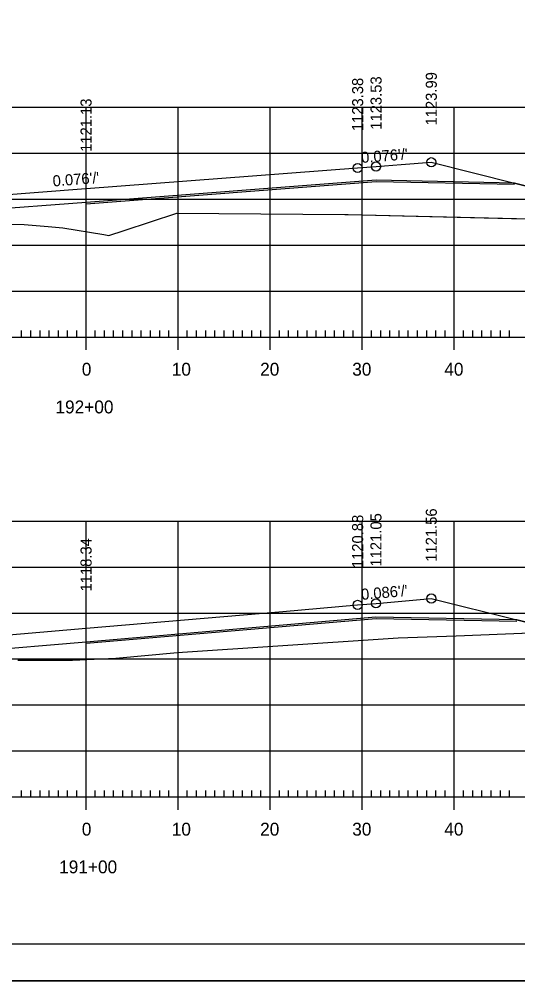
# Model space of a CAD drawing. Extents: x 1322838 to 1324533, y 339903 to 351025.
# Drawn here: x 1323696.5 to 1323750.6, y 349745.2 to 349849.8 of the extents above; entities that cross this region are included whole.
import ezdxf

# ---------------------------------------------------------------- set-up
doc = ezdxf.new("R2010")
doc.units = 0
for name, color, linetype in [('R_Alt Surface', 7, 'Continuous'), ('R_Axis', 7, 'Continuous'), ('R_Axis Annot', 7, 'Continuous'), ('R_Border', 7, 'Continuous'), ('R_Exist Surface', 7, 'Continuous'), ('R_Fin Surface', 7, 'Continuous'), ('R_Fin Surface Annot', 7, 'Continuous'), ('R_Grid', 7, 'Continuous'), ('R_No Plot', 7, 'Continuous')]:
    doc.layers.add(name, color=color, linetype=linetype)

msp = doc.modelspace()

# ---------------------------------------------------------------- linework, layer by layer
at = {"layer": 'R_Alt Surface'}
for points in [[(1323750.25, 349831.97), (1323735.22, 349832.27), (1323703.72, 349829.86), (1323692.14, 349828.97), (1323692.13, 349830.31), (1323670.13, 349828.63), (1323670.12, 349827.29), (1323649.59, 349825.72)], [(1323750.5, 349784.48), (1323735.21, 349784.78), (1323703.72, 349782.07), (1323691.63, 349781.03), (1323691.62, 349782.36), (1323669.62, 349780.47), (1323669.61, 349779.13), (1323647.62, 349777.25)]]:
    msp.add_lwpolyline(points, dxfattribs=at)
at = {"layer": 'R_Axis'}
for p, q in [((1323703.72, 349813.83), (1323703.72, 349816.63)), ((1323713.72, 349813.83), (1323713.72, 349816.63)), ((1323723.72, 349813.83), (1323723.72, 349816.63)), ((1323733.72, 349813.83), (1323733.72, 349816.63)), ((1323743.72, 349813.83), (1323743.72, 349816.63)), ((1323563.72, 349815.23), (1323843.72, 349815.23)), ((1323696.72, 349815.23), (1323696.72, 349815.93)), ((1323697.72, 349815.23), (1323697.72, 349815.93)), ((1323698.72, 349815.23), (1323698.72, 349815.93)), ((1323699.72, 349815.23), (1323699.72, 349815.93)), ((1323700.72, 349815.23), (1323700.72, 349815.93)), ((1323701.72, 349815.23), (1323701.72, 349815.93)), ((1323702.72, 349815.23), (1323702.72, 349815.93)), ((1323704.72, 349815.23), (1323704.72, 349815.93)), ((1323705.72, 349815.23), (1323705.72, 349815.93)), ((1323706.72, 349815.23), (1323706.72, 349815.93)), ((1323707.72, 349815.23), (1323707.72, 349815.93)), ((1323708.72, 349815.23), (1323708.72, 349815.93)), ((1323709.72, 349815.23), (1323709.72, 349815.93)), ((1323710.72, 349815.23), (1323710.72, 349815.93)), ((1323711.72, 349815.23), (1323711.72, 349815.93)), ((1323712.72, 349815.23), (1323712.72, 349815.93)), ((1323714.72, 349815.23), (1323714.72, 349815.93)), ((1323715.72, 349815.23), (1323715.72, 349815.93)), ((1323716.72, 349815.23), (1323716.72, 349815.93)), ((1323717.72, 349815.23), (1323717.72, 349815.93)), ((1323718.72, 349815.23), (1323718.72, 349815.93)), ((1323719.72, 349815.23), (1323719.72, 349815.93)), ((1323720.72, 349815.23), (1323720.72, 349815.93)), ((1323721.72, 349815.23), (1323721.72, 349815.93)), ((1323722.72, 349815.23), (1323722.72, 349815.93)), ((1323724.72, 349815.23), (1323724.72, 349815.93)), ((1323725.72, 349815.23), (1323725.72, 349815.93)), ((1323726.72, 349815.23), (1323726.72, 349815.93)), ((1323727.72, 349815.23), (1323727.72, 349815.93)), ((1323728.72, 349815.23), (1323728.72, 349815.93)), ((1323729.72, 349815.23), (1323729.72, 349815.93)), ((1323730.72, 349815.23), (1323730.72, 349815.93)), ((1323731.72, 349815.23), (1323731.72, 349815.93)), ((1323732.72, 349815.23), (1323732.72, 349815.93)), ((1323734.72, 349815.23), (1323734.72, 349815.93)), ((1323735.72, 349815.23), (1323735.72, 349815.93)), ((1323736.72, 349815.23), (1323736.72, 349815.93)), ((1323737.72, 349815.23), (1323737.72, 349815.93)), ((1323738.72, 349815.23), (1323738.72, 349815.93)), ((1323739.72, 349815.23), (1323739.72, 349815.93)), ((1323740.72, 349815.23), (1323740.72, 349815.93)), ((1323741.72, 349815.23), (1323741.72, 349815.93)), ((1323742.72, 349815.23), (1323742.72, 349815.93)), ((1323744.72, 349815.23), (1323744.72, 349815.93)), ((1323745.72, 349815.23), (1323745.72, 349815.93)), ((1323746.72, 349815.23), (1323746.72, 349815.93)), ((1323747.72, 349815.23), (1323747.72, 349815.93)), ((1323748.72, 349815.23), (1323748.72, 349815.93)), ((1323749.72, 349815.23), (1323749.72, 349815.93)), ((1323696.72, 349765.23), (1323696.72, 349765.93)), ((1323697.72, 349765.23), (1323697.72, 349765.93)), ((1323698.72, 349765.23), (1323698.72, 349765.93)), ((1323699.72, 349765.23), (1323699.72, 349765.93)), ((1323700.72, 349765.23), (1323700.72, 349765.93)), ((1323701.72, 349765.23), (1323701.72, 349765.93)), ((1323702.72, 349765.23), (1323702.72, 349765.93)), ((1323703.72, 349763.83), (1323703.72, 349766.63)), ((1323704.72, 349765.23), (1323704.72, 349765.93)), ((1323705.72, 349765.23), (1323705.72, 349765.93)), ((1323706.72, 349765.23), (1323706.72, 349765.93)), ((1323707.72, 349765.23), (1323707.72, 349765.93)), ((1323708.72, 349765.23), (1323708.72, 349765.93)), ((1323709.72, 349765.23), (1323709.72, 349765.93)), ((1323710.72, 349765.23), (1323710.72, 349765.93)), ((1323711.72, 349765.23), (1323711.72, 349765.93)), ((1323712.72, 349765.23), (1323712.72, 349765.93)), ((1323713.72, 349763.83), (1323713.72, 349766.63)), ((1323714.72, 349765.23), (1323714.72, 349765.93)), ((1323715.72, 349765.23), (1323715.72, 349765.93)), ((1323716.72, 349765.23), (1323716.72, 349765.93)), ((1323717.72, 349765.23), (1323717.72, 349765.93)), ((1323718.72, 349765.23), (1323718.72, 349765.93)), ((1323719.72, 349765.23), (1323719.72, 349765.93)), ((1323720.72, 349765.23), (1323720.72, 349765.93)), ((1323721.72, 349765.23), (1323721.72, 349765.93)), ((1323722.72, 349765.23), (1323722.72, 349765.93)), ((1323723.72, 349763.83), (1323723.72, 349766.63)), ((1323724.72, 349765.23), (1323724.72, 349765.93)), ((1323725.72, 349765.23), (1323725.72, 349765.93)), ((1323726.72, 349765.23), (1323726.72, 349765.93)), ((1323727.72, 349765.23), (1323727.72, 349765.93)), ((1323728.72, 349765.23), (1323728.72, 349765.93)), ((1323729.72, 349765.23), (1323729.72, 349765.93)), ((1323730.72, 349765.23), (1323730.72, 349765.93)), ((1323731.72, 349765.23), (1323731.72, 349765.93)), ((1323732.72, 349765.23), (1323732.72, 349765.93)), ((1323733.72, 349763.83), (1323733.72, 349766.63)), ((1323734.72, 349765.23), (1323734.72, 349765.93)), ((1323735.72, 349765.23), (1323735.72, 349765.93)), ((1323736.72, 349765.23), (1323736.72, 349765.93)), ((1323737.72, 349765.23), (1323737.72, 349765.93)), ((1323738.72, 349765.23), (1323738.72, 349765.93)), ((1323739.72, 349765.23), (1323739.72, 349765.93)), ((1323740.72, 349765.23), (1323740.72, 349765.93)), ((1323741.72, 349765.23), (1323741.72, 349765.93)), ((1323742.72, 349765.23), (1323742.72, 349765.93)), ((1323743.72, 349763.83), (1323743.72, 349766.63)), ((1323744.72, 349765.23), (1323744.72, 349765.93)), ((1323745.72, 349765.23), (1323745.72, 349765.93)), ((1323746.72, 349765.23), (1323746.72, 349765.93)), ((1323747.72, 349765.23), (1323747.72, 349765.93)), ((1323748.72, 349765.23), (1323748.72, 349765.93)), ((1323749.72, 349765.23), (1323749.72, 349765.93)), ((1323563.72, 349765.23), (1323843.72, 349765.23))]:
    msp.add_line(p, q, dxfattribs=at)
at = {"layer": 'R_Border'}
msp.add_line((1323861.9, 349749.23), (1323545.72, 349749.23), dxfattribs=at)
at = {"layer": 'R_Exist Surface'}
for points in [[(1323694.33, 349827.53), (1323697.01, 349827.45), (1323699.6, 349827.24), (1323701.21, 349827.1), (1323705.64, 349826.37), (1323706.19, 349826.27), (1323707.87, 349826.82), (1323713.59, 349828.7), (1323731.81, 349828.54), (1323732.2, 349828.54), (1323790.08, 349827.17)], [(1323696.31, 349780.11), (1323702.24, 349780.12), (1323706.96, 349780.31), (1323713.67, 349780.95), (1323736.52, 349782.46), (1323737.63, 349782.54), (1323743.91, 349782.75), (1323813.59, 349785.57)]]:
    msp.add_lwpolyline(points, dxfattribs=at)
at = {"layer": 'R_Fin Surface'}
for points in [[(1323641.38, 349825.77), (1323641.38, 349825.77), (1323643.9, 349824.93), (1323644.21, 349824.83), (1323649.59, 349825.72), (1323666.22, 349828.49), (1323672.22, 349828.95), (1323673.45, 349829.05), (1323674.22, 349829.1), (1323703.71, 349831.36), (1323703.72, 349831.36), (1323733.21, 349833.61), (1323733.22, 349833.61), (1323735.22, 349833.77), (1323737.95, 349833.98), (1323741.22, 349834.23), (1323750.25, 349831.97), (1323756.7, 349830.35), (1323763.22, 349828.73), (1323766.19, 349827.73)], [(1323643.12, 349777.04), (1323644.22, 349776.68), (1323645.46, 349776.89), (1323647.62, 349777.25), (1323647.62, 349777.25), (1323655.9, 349778.63), (1323666.22, 349780.35), (1323666.22, 349780.35), (1323671.41, 349780.79), (1323672.22, 349780.86), (1323674.22, 349781.03), (1323674.22, 349781.03), (1323689.42, 349782.34), (1323703.72, 349783.57), (1323703.72, 349783.57), (1323725.08, 349785.41), (1323733.22, 349786.11), (1323735.22, 349786.28), (1323739.61, 349786.66), (1323741.22, 349786.8), (1323750.5, 349784.48), (1323763.21, 349781.3), (1323763.22, 349781.3), (1323770.83, 349783.83)]]:
    msp.add_lwpolyline(points, dxfattribs=at)
at = {"layer": 'R_Grid'}
for p, q in [((1323563.72, 349840.23), (1323843.72, 349840.23)), ((1323703.72, 349815.23), (1323703.72, 349840.23)), ((1323713.72, 349815.23), (1323713.72, 349840.23)), ((1323723.72, 349815.23), (1323723.72, 349840.23)), ((1323733.72, 349815.23), (1323733.72, 349840.23)), ((1323743.72, 349815.23), (1323743.72, 349840.23)), ((1323563.72, 349835.23), (1323843.72, 349835.23)), ((1323563.72, 349830.23), (1323843.72, 349830.23)), ((1323563.72, 349825.23), (1323843.72, 349825.23)), ((1323563.72, 349820.23), (1323843.72, 349820.23)), ((1323563.72, 349815.23), (1323843.72, 349815.23)), ((1323563.72, 349795.23), (1323843.72, 349795.23)), ((1323703.72, 349765.23), (1323703.72, 349795.23)), ((1323713.72, 349765.23), (1323713.72, 349795.23)), ((1323723.72, 349765.23), (1323723.72, 349795.23)), ((1323733.72, 349765.23), (1323733.72, 349795.23)), ((1323743.72, 349765.23), (1323743.72, 349795.23)), ((1323563.72, 349790.23), (1323843.72, 349790.23)), ((1323563.72, 349785.23), (1323843.72, 349785.23)), ((1323563.72, 349780.23), (1323843.72, 349780.23)), ((1323563.72, 349775.23), (1323843.72, 349775.23)), ((1323563.72, 349770.23), (1323843.72, 349770.23)), ((1323563.72, 349765.23), (1323843.72, 349765.23))]:
    msp.add_line(p, q, dxfattribs=at)
at = {"layer": 'R_No Plot'}
for p, q in [((1323735.22, 349832.1), (1323703.73, 349829.69)), ((1323750.25, 349831.8), (1323735.22, 349832.1)), ((1323735.22, 349784.61), (1323703.73, 349781.91)), ((1323750.5, 349784.31), (1323735.22, 349784.61)), ((1323533.31, 349745.25), (1323866.65, 349745.25))]:
    msp.add_line(p, q, dxfattribs=at)
for points in [[(1323533.31, 349958.59), (1323866.65, 349958.59), (1323866.65, 349745.25), (1323533.31, 349745.25)], [(1323779.64, 349954.69), (1323799.26, 349954.69), (1323799.26, 349944.81), (1323815.37, 349944.81), (1323838.57, 349944.81), (1323838.57, 349912.14), (1323861.77, 349912.14), (1323861.9, 349749.23), (1323545.72, 349749.23), (1323545.72, 349954.69)]]:
    msp.add_lwpolyline(points, close=True, dxfattribs=at)
for points in [[(1323756.7, 349830.35), (1323750.25, 349831.97), (1323735.22, 349832.27), (1323703.72, 349829.86), (1323692.14, 349828.97)], [(1323694.33, 349827.53), (1323697.01, 349827.45), (1323699.6, 349827.24), (1323701.21, 349827.1), (1323705.64, 349826.37), (1323706.19, 349826.27), (1323707.87, 349826.82), (1323713.59, 349828.7), (1323731.81, 349828.54), (1323732.2, 349828.54), (1323766.19, 349827.73)], [(1323696.31, 349780.11), (1323702.24, 349780.12), (1323706.96, 349780.31), (1323713.67, 349780.95), (1323736.52, 349782.46), (1323737.63, 349782.54), (1323743.91, 349782.75), (1323755.54, 349783.22), (1323750.5, 349784.48), (1323735.21, 349784.78), (1323703.72, 349782.07), (1323691.63, 349781.03)]]:
    msp.add_lwpolyline(points, dxfattribs=at)
for centre in [(1323733.22, 349833.61), (1323735.22, 349833.77), (1323741.22, 349834.23), (1323735.21, 349786.28), (1323741.22, 349786.8), (1323733.22, 349786.11)]:
    msp.add_circle(centre, 0.5, dxfattribs=at)

# ---------------------------------------------------------------- texts
at = {"layer": 'R_Axis Annot'}
for s, p in [('0', (1323703.26, 349811.03)), ('10', (1323713.03, 349811.03)), ('20', (1323722.63, 349811.03)), ('30', (1323732.63, 349811.03)), ('40', (1323742.63, 349811.03)), ('192+00', (1323700.4, 349806.93)), ('0', (1323703.26, 349761.03)), ('10', (1323713.03, 349761.03)), ('20', (1323722.63, 349761.03)), ('30', (1323732.63, 349761.03)), ('40', (1323742.63, 349761.03)), ('191+00', (1323700.8, 349756.93))]:
    msp.add_text(s, height=1.4, dxfattribs=at).set_placement(p)
at = {"layer": 'R_Fin Surface Annot'}
for s, rotation, p in [('1123.38', 90, (1323733.82, 349837.61)), ('1123.53', 90, (1323735.82, 349837.77)), ('1123.99', 90, (1323741.82, 349838.23)), ('1121.13', 90, (1323704.32, 349835.36)), ("0.076'/'", 4.3742, (1323733.64, 349834.15)), ("0.076'/'", 4.3703, (1323700.14, 349831.59)), ('1121.56', 90, (1323741.82, 349790.8)), ('1120.88', 90, (1323733.82, 349790.11)), ('1121.05', 90, (1323735.81, 349790.28)), ('1118.34', 90, (1323704.32, 349787.57)), ("0.086'/'", 4.9149, (1323733.64, 349786.65))]:
    msp.add_text(s, height=1.2, rotation=rotation, dxfattribs=at).set_placement(p)

doc.saveas('drawing.dxf')
